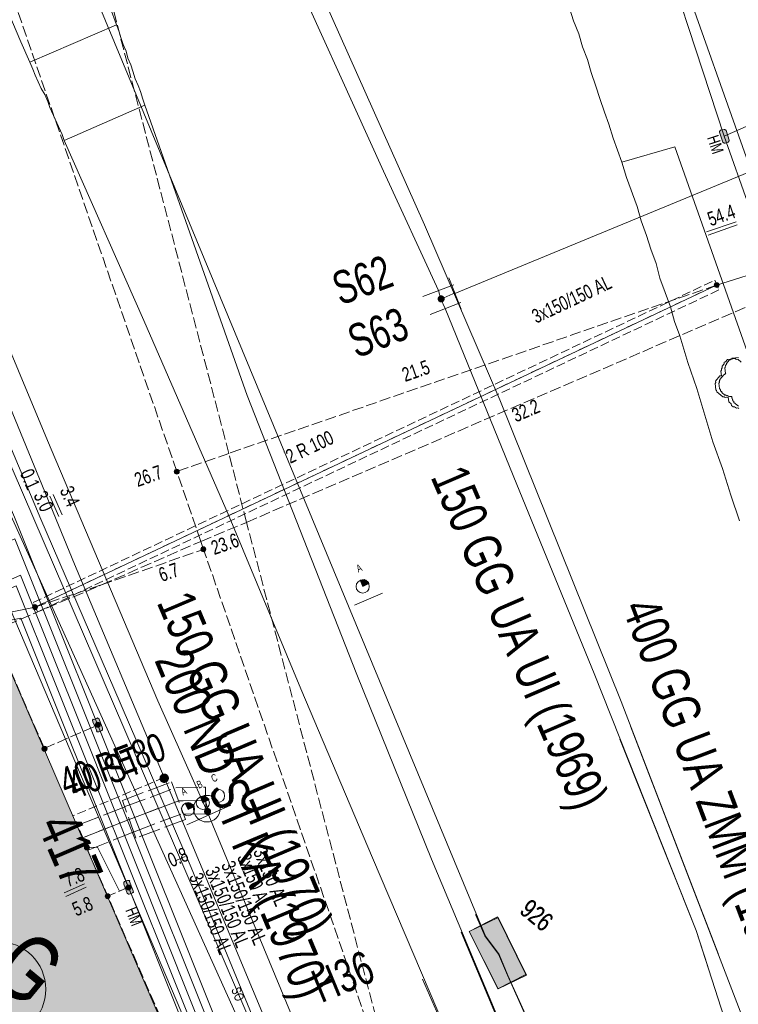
# Model space of a CAD drawing. Header units: metres. Extents: x -740 to 758, y -633 to 854.
# Tile 987 of 1056: x 411 to 438, y -8 to 29. Entities that reach past the tile are written whole.
import ezdxf

# ---------------------------------------------------------------- set-up
doc = ezdxf.new("R2010")
doc.units = ezdxf.units.M
doc.header["$MEASUREMENT"] = 0
for name, pattern in [('333_125', [0.4576, 0.3328, -0.1248]), ('333_333', [0.6656, 0.3328, -0.3328]), ('416_125', [0.5408, 0.416, -0.1248]), ('416_416', [0.832, 0.416, -0.416]), ('832_208', [1.04, 0.832, -0.208])]:
    doc.linetypes.add(name, pattern=pattern)
for name, color, linetype in [('Gas.LOVION', 7, 'Continuous'), ('Gis.LOVION', 7, 'Continuous'), ('Grundkarte.LOVION', 7, 'Continuous'), ('Grundkarte_Text.LOVION', 7, 'Continuous'), ('Strom.LOVION', 7, 'Continuous'), ('StromBemass.LOVION', 7, 'Continuous'), ('Telko.LOVION', 7, 'Continuous'), ('Wasser.LOVION', 7, 'Continuous')]:
    doc.layers.add(name, color=color, linetype=linetype)
doc.styles.add('ERSTELLTER_STIL_1', font='arial.ttf')

msp = doc.modelspace()

# ---------------------------------------------------------------- hatches: boundary and pattern name
at = {"layer": 'Gas.LOVION', "linetype": 'Continuous', "lineweight": 13}
for points in [[(416.76, 0.193), (416.772, 0.211), (416.783, 0.23), (416.791, 0.251), (416.796, 0.272), (416.799, 0.294), (416.799, 0.316), (416.796, 0.337), (416.791, 0.359), (416.782, 0.379), (416.772, 0.398), (416.759, 0.416), (416.744, 0.432), (416.727, 0.446), (416.708, 0.457), (416.688, 0.467), (416.668, 0.473), (416.646, 0.477), (416.624, 0.479), (416.602, 0.477), (416.581, 0.473), (416.56, 0.466), (416.54, 0.457), (416.522, 0.445), (416.505, 0.431), (416.49, 0.415), (416.477, 0.397), (416.466, 0.378), (416.458, 0.358), (416.453, 0.336), (416.45, 0.314), (416.45, 0.293), (416.453, 0.271), (416.459, 0.25), (416.467, 0.229), (416.477, 0.21), (416.49, 0.192), (416.506, 0.176), (416.522, 0.162), (416.541, 0.151), (416.561, 0.141), (416.582, 0.135), (416.603, 0.131), (416.625, 0.129), (416.647, 0.131), (416.669, 0.135), (416.689, 0.142), (416.709, 0.151), (416.728, 0.163), (416.745, 0.177)], [(416.766, 0.196), (416.779, 0.214), (416.789, 0.233), (416.797, 0.254), (416.803, 0.275), (416.805, 0.297), (416.805, 0.319), (416.802, 0.341), (416.797, 0.362), (416.789, 0.382), (416.778, 0.402), (416.765, 0.419), (416.75, 0.435), (416.733, 0.449), (416.714, 0.461), (416.695, 0.47), (416.674, 0.477), (416.652, 0.481), (416.63, 0.482), (416.608, 0.481), (416.587, 0.477), (416.566, 0.47), (416.546, 0.46), (416.527, 0.449), (416.51, 0.435), (416.495, 0.419), (416.483, 0.401), (416.472, 0.381), (416.464, 0.361), (416.459, 0.34), (416.456, 0.318), (416.456, 0.296), (416.459, 0.274), (416.464, 0.253), (416.473, 0.232), (416.483, 0.213), (416.496, 0.195), (416.511, 0.179), (416.528, 0.165), (416.547, 0.154), (416.567, 0.144), (416.588, 0.138), (416.609, 0.134), (416.631, 0.132), (416.653, 0.134), (416.675, 0.138), (416.696, 0.145), (416.715, 0.154), (416.734, 0.166), (416.751, 0.18)], [(413.317, -1.47), (413.027, -0.774), (412.671, -0.913), (412.961, -1.608)]]:
    msp.add_hatch(color=7, dxfattribs=at).paths.add_polyline_path(points)
at = {"layer": 'Grundkarte.LOVION', "linetype": 'Continuous', "lineweight": 18}
msp.add_hatch(color=9, dxfattribs=at).paths.add_polyline_path([(408.052, -13.216), (416.788, -9.466), (410.213, 5.793), (408.651, 5.137), (401.418, 2.036)])
at = {"layer": 'Strom.LOVION', "linetype": 'Continuous', "lineweight": 13}
for points in [[(437.516, 24.6), (437.641, 24.228), (437.69, 24.188), (437.719, 24.191), (437.833, 24.232), (437.873, 24.28), (437.87, 24.309), (437.761, 24.668), (437.713, 24.707), (437.683, 24.705), (437.553, 24.677), (437.513, 24.629)], [(414.304, 2.188), (414.182, 2.531), (414.118, 2.583), (414.091, 2.551), (413.977, 2.51), (413.961, 2.524), (413.935, 2.492), (413.94, 2.433), (414.092, 2.093), (414.079, 2.077), (414.111, 2.051), (414.169, 2.056), (414.284, 2.097), (414.31, 2.129)], [(413.907, -2.816), (413.543, -1.818), (413.344, -1.896), (413.692, -2.882)], [(415.114, -3.674), (415.236, -4.017), (415.284, -4.056), (415.313, -4.053), (415.428, -4.013), (415.441, -3.996), (415.47, -3.994), (415.464, -3.935), (415.326, -3.579), (415.339, -3.563), (415.307, -3.537), (415.249, -3.542), (415.134, -3.583), (415.108, -3.615)]]:
    msp.add_hatch(color=7, dxfattribs=at).paths.add_polyline_path(points)
at = {"layer": 'StromBemass.LOVION', "linetype": 'Continuous', "lineweight": 13}
for points in [[(437.479, 18.797), (437.486, 18.807), (437.492, 18.817), (437.496, 18.828), (437.499, 18.839), (437.5, 18.851), (437.5, 18.862), (437.499, 18.874), (437.496, 18.885), (437.491, 18.896), (437.486, 18.906), (437.479, 18.916), (437.471, 18.924), (437.462, 18.932), (437.452, 18.938), (437.441, 18.943), (437.43, 18.947), (437.419, 18.949), (437.407, 18.949), (437.395, 18.949), (437.384, 18.946), (437.373, 18.943), (437.362, 18.938), (437.352, 18.932), (437.343, 18.924), (437.335, 18.915), (437.328, 18.906), (437.323, 18.896), (437.319, 18.885), (437.316, 18.873), (437.314, 18.862), (437.314, 18.85), (437.316, 18.839), (437.319, 18.827), (437.323, 18.816), (437.329, 18.806), (437.336, 18.797), (437.344, 18.788), (437.353, 18.781), (437.363, 18.775), (437.373, 18.77), (437.384, 18.766), (437.396, 18.764), (437.408, 18.763), (437.419, 18.764), (437.431, 18.766), (437.442, 18.77), (437.452, 18.775), (437.462, 18.781), (437.471, 18.789)], [(417.172, 11.776), (417.179, 11.786), (417.185, 11.796), (417.189, 11.807), (417.192, 11.818), (417.193, 11.83), (417.193, 11.842), (417.192, 11.854), (417.189, 11.865), (417.184, 11.876), (417.179, 11.886), (417.172, 11.896), (417.163, 11.904), (417.154, 11.912), (417.144, 11.918), (417.134, 11.923), (417.122, 11.927), (417.111, 11.929), (417.099, 11.93), (417.087, 11.929), (417.076, 11.927), (417.064, 11.923), (417.054, 11.918), (417.044, 11.912), (417.035, 11.904), (417.027, 11.895), (417.02, 11.886), (417.014, 11.875), (417.01, 11.864), (417.007, 11.853), (417.005, 11.841), (417.006, 11.829), (417.007, 11.818), (417.01, 11.806), (417.014, 11.795), (417.02, 11.785), (417.027, 11.775), (417.035, 11.767), (417.044, 11.759), (417.054, 11.753), (417.065, 11.748), (417.076, 11.744), (417.088, 11.742), (417.1, 11.742), (417.111, 11.742), (417.123, 11.745), (417.134, 11.748), (417.145, 11.753), (417.155, 11.76), (417.164, 11.767)], [(418.172, 8.857), (418.179, 8.867), (418.184, 8.877), (418.189, 8.888), (418.192, 8.899), (418.193, 8.911), (418.193, 8.923), (418.191, 8.934), (418.189, 8.946), (418.184, 8.957), (418.178, 8.967), (418.172, 8.976), (418.163, 8.985), (418.154, 8.992), (418.144, 8.999), (418.134, 9.004), (418.123, 9.007), (418.111, 9.009), (418.099, 9.01), (418.088, 9.009), (418.076, 9.007), (418.065, 9.003), (418.054, 8.998), (418.044, 8.992), (418.035, 8.985), (418.027, 8.976), (418.021, 8.966), (418.015, 8.956), (418.011, 8.945), (418.008, 8.934), (418.006, 8.922), (418.006, 8.91), (418.008, 8.899), (418.011, 8.887), (418.015, 8.877), (418.021, 8.866), (418.028, 8.857), (418.036, 8.848), (418.045, 8.841), (418.055, 8.835), (418.066, 8.83), (418.077, 8.826), (418.088, 8.824), (418.1, 8.823), (418.112, 8.824), (418.123, 8.826), (418.134, 8.83), (418.145, 8.835), (418.155, 8.841), (418.164, 8.849)], [(411.841, 6.683), (411.848, 6.693), (411.854, 6.703), (411.858, 6.714), (411.861, 6.725), (411.863, 6.737), (411.863, 6.749), (411.861, 6.761), (411.858, 6.772), (411.854, 6.783), (411.848, 6.793), (411.841, 6.803), (411.833, 6.811), (411.824, 6.819), (411.814, 6.825), (411.803, 6.83), (411.792, 6.834), (411.78, 6.836), (411.769, 6.837), (411.757, 6.836), (411.745, 6.834), (411.734, 6.83), (411.723, 6.825), (411.713, 6.819), (411.704, 6.811), (411.696, 6.802), (411.689, 6.793), (411.684, 6.782), (411.679, 6.771), (411.676, 6.76), (411.675, 6.748), (411.675, 6.737), (411.677, 6.725), (411.68, 6.713), (411.684, 6.702), (411.69, 6.692), (411.697, 6.683), (411.705, 6.674), (411.714, 6.667), (411.724, 6.66), (411.735, 6.655), (411.746, 6.652), (411.757, 6.65), (411.769, 6.649), (411.781, 6.65), (411.792, 6.652), (411.804, 6.656), (411.814, 6.661), (411.824, 6.667), (411.833, 6.674)], [(414.2, 2.257), (414.207, 2.266), (414.213, 2.277), (414.217, 2.288), (414.22, 2.299), (414.221, 2.311), (414.221, 2.322), (414.22, 2.334), (414.217, 2.346), (414.212, 2.356), (414.207, 2.367), (414.2, 2.376), (414.192, 2.385), (414.183, 2.392), (414.173, 2.399), (414.162, 2.403), (414.151, 2.407), (414.139, 2.409), (414.128, 2.41), (414.116, 2.409), (414.104, 2.407), (414.093, 2.403), (414.082, 2.398), (414.073, 2.392), (414.064, 2.384), (414.055, 2.376), (414.049, 2.366), (414.043, 2.356), (414.039, 2.345), (414.036, 2.334), (414.034, 2.322), (414.034, 2.31), (414.036, 2.298), (414.039, 2.287), (414.043, 2.276), (414.049, 2.266), (414.056, 2.256), (414.064, 2.248), (414.073, 2.24), (414.083, 2.234), (414.094, 2.229), (414.105, 2.225), (414.116, 2.223), (414.128, 2.223), (414.14, 2.223), (414.151, 2.226), (414.163, 2.229), (414.173, 2.234), (414.183, 2.241), (414.192, 2.248)], [(412.197, 1.352), (412.204, 1.361), (412.209, 1.372), (412.214, 1.383), (412.217, 1.394), (412.218, 1.406), (412.218, 1.418), (412.217, 1.43), (412.214, 1.441), (412.209, 1.452), (412.203, 1.463), (412.196, 1.472), (412.188, 1.481), (412.179, 1.489), (412.169, 1.495), (412.158, 1.5), (412.147, 1.504), (412.135, 1.506), (412.123, 1.507), (412.111, 1.506), (412.1, 1.503), (412.088, 1.5), (412.078, 1.495), (412.068, 1.488), (412.059, 1.481), (412.05, 1.472), (412.043, 1.462), (412.038, 1.452), (412.033, 1.441), (412.03, 1.429), (412.029, 1.417), (412.029, 1.406), (412.031, 1.394), (412.034, 1.382), (412.038, 1.371), (412.044, 1.361), (412.051, 1.351), (412.059, 1.343), (412.068, 1.335), (412.078, 1.329), (412.089, 1.324), (412.1, 1.32), (412.112, 1.318), (412.124, 1.317), (412.136, 1.318), (412.147, 1.32), (412.159, 1.324), (412.169, 1.329), (412.18, 1.335), (412.189, 1.343)], [(412.198, 1.355), (412.205, 1.364), (412.211, 1.375), (412.216, 1.386), (412.218, 1.398), (412.22, 1.41), (412.22, 1.421), (412.218, 1.433), (412.215, 1.445), (412.211, 1.456), (412.205, 1.466), (412.198, 1.476), (412.19, 1.485), (412.181, 1.492), (412.17, 1.499), (412.16, 1.504), (412.148, 1.507), (412.137, 1.51), (412.125, 1.51), (412.113, 1.51), (412.101, 1.507), (412.09, 1.504), (412.079, 1.498), (412.069, 1.492), (412.06, 1.484), (412.051, 1.476), (412.044, 1.466), (412.039, 1.455), (412.034, 1.444), (412.031, 1.433), (412.03, 1.421), (412.03, 1.409), (412.031, 1.397), (412.034, 1.386), (412.039, 1.374), (412.045, 1.364), (412.052, 1.354), (412.06, 1.346), (412.069, 1.338), (412.079, 1.332), (412.09, 1.327), (412.102, 1.323), (412.113, 1.321), (412.125, 1.32), (412.137, 1.321), (412.149, 1.323), (412.16, 1.327), (412.171, 1.332), (412.181, 1.338), (412.19, 1.346)], [(413.793, -2.359), (413.8, -2.349), (413.806, -2.339), (413.81, -2.327), (413.813, -2.316), (413.814, -2.304), (413.814, -2.292), (413.813, -2.28), (413.81, -2.269), (413.805, -2.257), (413.8, -2.247), (413.793, -2.237), (413.784, -2.229), (413.775, -2.221), (413.765, -2.215), (413.754, -2.21), (413.743, -2.206), (413.731, -2.204), (413.719, -2.203), (413.707, -2.204), (413.695, -2.206), (413.684, -2.21), (413.673, -2.215), (413.663, -2.221), (413.654, -2.229), (413.646, -2.238), (413.639, -2.248), (413.633, -2.258), (413.629, -2.269), (413.626, -2.281), (413.624, -2.293), (413.624, -2.305), (413.626, -2.316), (413.629, -2.328), (413.633, -2.339), (413.639, -2.35), (413.646, -2.359), (413.655, -2.368), (413.664, -2.375), (413.674, -2.382), (413.685, -2.387), (413.696, -2.391), (413.708, -2.393), (413.72, -2.393), (413.732, -2.393), (413.743, -2.39), (413.755, -2.387), (413.766, -2.382), (413.776, -2.375), (413.785, -2.367)], [(414.574, -4.192), (414.581, -4.182), (414.587, -4.172), (414.591, -4.161), (414.594, -4.149), (414.595, -4.138), (414.595, -4.126), (414.594, -4.114), (414.591, -4.102), (414.587, -4.091), (414.581, -4.081), (414.574, -4.071), (414.566, -4.063), (414.556, -4.055), (414.546, -4.049), (414.536, -4.044), (414.524, -4.04), (414.513, -4.038), (414.501, -4.037), (414.489, -4.038), (414.477, -4.04), (414.466, -4.044), (414.455, -4.049), (414.445, -4.055), (414.436, -4.063), (414.428, -4.072), (414.421, -4.081), (414.415, -4.092), (414.411, -4.103), (414.408, -4.114), (414.406, -4.126), (414.406, -4.138), (414.408, -4.15), (414.411, -4.161), (414.415, -4.173), (414.421, -4.183), (414.428, -4.193), (414.436, -4.201), (414.446, -4.209), (414.456, -4.215), (414.466, -4.22), (414.478, -4.224), (414.489, -4.226), (414.501, -4.227), (414.513, -4.226), (414.525, -4.224), (414.536, -4.22), (414.547, -4.215), (414.557, -4.208), (414.566, -4.201)], [(415.36, -3.864), (415.367, -3.854), (415.372, -3.844), (415.377, -3.833), (415.38, -3.821), (415.381, -3.809), (415.381, -3.797), (415.379, -3.785), (415.376, -3.774), (415.372, -3.763), (415.366, -3.752), (415.359, -3.742), (415.351, -3.734), (415.342, -3.726), (415.332, -3.72), (415.321, -3.715), (415.309, -3.711), (415.297, -3.709), (415.286, -3.708), (415.274, -3.709), (415.262, -3.711), (415.25, -3.715), (415.24, -3.72), (415.229, -3.727), (415.22, -3.734), (415.212, -3.743), (415.205, -3.753), (415.199, -3.763), (415.195, -3.774), (415.192, -3.786), (415.191, -3.798), (415.191, -3.81), (415.192, -3.822), (415.195, -3.833), (415.2, -3.844), (415.205, -3.855), (415.212, -3.865), (415.221, -3.873), (415.23, -3.881), (415.24, -3.887), (415.251, -3.892), (415.262, -3.896), (415.274, -3.898), (415.286, -3.899), (415.298, -3.898), (415.31, -3.896), (415.321, -3.892), (415.332, -3.887), (415.342, -3.881), (415.351, -3.873)]]:
    msp.add_hatch(color=7, dxfattribs=at).paths.add_polyline_path(points)
at = {"layer": 'Telko.LOVION', "linetype": 'Continuous', "lineweight": 13}
for points in [[(424.324, 7.63), (424.307, 7.644), (424.305, 7.673), (424.208, 7.752), (424.179, 7.749), (424.147, 7.776), (424, 7.761), (424.098, 7.52)], [(418.307, -0.509), (418.304, -0.48), (418.191, -0.388), (418.162, -0.391), (418.13, -0.364), (417.984, -0.379), (418.081, -0.62)], [(417.741, -0.772), (417.738, -0.742), (417.594, -0.624), (417.418, -0.641), (417.529, -0.866)], [(428.091, -5.455), (429.174, -7.61), (430.23, -7.078), (429.161, -4.907)], [(428.091, -5.455), (429.174, -7.61), (430.23, -7.078), (429.161, -4.907)], [(428.101, -5.463), (429.184, -7.618), (430.256, -7.1), (429.187, -4.928)], [(428.101, -5.463), (429.184, -7.618), (430.256, -7.1), (429.187, -4.928)]]:
    msp.add_hatch(color=7, dxfattribs=at).paths.add_polyline_path(points)
at = {"layer": 'Wasser.LOVION', "linetype": 'Continuous', "lineweight": 13}
for points in [[(427.146, 18.25), (427.156, 18.263), (427.164, 18.278), (427.17, 18.294), (427.174, 18.31), (427.176, 18.326), (427.176, 18.343), (427.174, 18.36), (427.17, 18.376), (427.164, 18.391), (427.156, 18.406), (427.146, 18.419), (427.134, 18.431), (427.121, 18.442), (427.107, 18.451), (427.092, 18.458), (427.076, 18.463), (427.06, 18.466), (427.043, 18.467), (427.027, 18.466), (427.01, 18.463), (426.994, 18.458), (426.979, 18.451), (426.965, 18.442), (426.952, 18.431), (426.941, 18.419), (426.931, 18.405), (426.923, 18.39), (426.917, 18.375), (426.913, 18.359), (426.911, 18.342), (426.911, 18.325), (426.913, 18.309), (426.917, 18.293), (426.924, 18.277), (426.932, 18.263), (426.941, 18.249), (426.953, 18.237), (426.966, 18.226), (426.98, 18.218), (426.995, 18.21), (427.011, 18.205), (427.027, 18.202), (427.044, 18.201), (427.061, 18.202), (427.077, 18.206), (427.093, 18.211), (427.108, 18.218), (427.122, 18.227), (427.135, 18.238)], [(427.147, 18.25), (427.157, 18.263), (427.165, 18.278), (427.171, 18.293), (427.175, 18.31), (427.177, 18.326), (427.177, 18.343), (427.175, 18.36), (427.17, 18.376), (427.164, 18.391), (427.156, 18.406), (427.146, 18.419), (427.135, 18.431), (427.122, 18.442), (427.108, 18.451), (427.093, 18.458), (427.077, 18.463), (427.06, 18.466), (427.044, 18.467), (427.027, 18.466), (427.01, 18.463), (426.995, 18.458), (426.979, 18.451), (426.965, 18.442), (426.953, 18.431), (426.941, 18.419), (426.931, 18.405), (426.923, 18.39), (426.917, 18.375), (426.913, 18.359), (426.911, 18.342), (426.911, 18.325), (426.913, 18.309), (426.918, 18.293), (426.924, 18.277), (426.932, 18.263), (426.942, 18.249), (426.953, 18.237), (426.966, 18.226), (426.98, 18.217), (426.995, 18.21), (427.011, 18.205), (427.028, 18.202), (427.044, 18.201), (427.061, 18.202), (427.077, 18.205), (427.093, 18.211), (427.108, 18.218), (427.123, 18.227), (427.135, 18.237)], [(418.362, -1.031), (418.372, -1.017), (418.38, -1.003), (418.386, -0.987), (418.39, -0.971), (418.392, -0.954), (418.392, -0.938), (418.39, -0.921), (418.386, -0.905), (418.38, -0.889), (418.372, -0.875), (418.362, -0.861), (418.35, -0.849), (418.337, -0.839), (418.323, -0.83), (418.308, -0.823), (418.292, -0.818), (418.276, -0.815), (418.259, -0.814), (418.243, -0.815), (418.226, -0.818), (418.21, -0.823), (418.195, -0.83), (418.181, -0.839), (418.168, -0.85), (418.157, -0.862), (418.147, -0.876), (418.139, -0.89), (418.133, -0.906), (418.129, -0.922), (418.127, -0.938), (418.127, -0.955), (418.129, -0.972), (418.134, -0.988), (418.14, -1.003), (418.148, -1.018), (418.158, -1.031), (418.169, -1.043), (418.182, -1.054), (418.196, -1.063), (418.211, -1.07), (418.227, -1.075), (418.243, -1.078), (418.26, -1.079), (418.277, -1.078), (418.293, -1.075), (418.309, -1.07), (418.324, -1.063), (418.338, -1.054), (418.351, -1.043)], [(418.362, -1.031), (418.372, -1.017), (418.38, -1.003), (418.386, -0.987), (418.39, -0.971), (418.392, -0.954), (418.392, -0.938), (418.39, -0.921), (418.386, -0.905), (418.38, -0.889), (418.372, -0.875), (418.362, -0.861), (418.35, -0.849), (418.337, -0.839), (418.323, -0.83), (418.308, -0.823), (418.292, -0.818), (418.276, -0.815), (418.259, -0.814), (418.243, -0.815), (418.226, -0.818), (418.21, -0.823), (418.195, -0.83), (418.181, -0.839), (418.168, -0.85), (418.157, -0.862), (418.147, -0.876), (418.139, -0.89), (418.133, -0.906), (418.129, -0.922), (418.127, -0.938), (418.127, -0.955), (418.129, -0.972), (418.134, -0.988), (418.14, -1.003), (418.148, -1.018), (418.158, -1.031), (418.169, -1.043), (418.182, -1.054), (418.196, -1.063), (418.211, -1.07), (418.227, -1.075), (418.243, -1.078), (418.26, -1.079), (418.277, -1.078), (418.293, -1.075), (418.309, -1.07), (418.324, -1.063), (418.338, -1.054), (418.351, -1.043)], [(413.706, -2.275), (413.432, -1.592), (413.076, -1.73), (413.366, -2.426)]]:
    msp.add_hatch(color=7, dxfattribs=at).paths.add_polyline_path(points)

# ---------------------------------------------------------------- linework, layer by layer
at = {"layer": 'Gas.LOVION', "color": 1, "linetype": 'Continuous', "lineweight": 18}
msp.add_lwpolyline([(428.918, -16.688), (423.232, -12.796), (422.319, -12.073), (420.334, -10.818), (417.39, -4.279), (409.637, 12.889), (396.287, 43.785), (387.308, 45.537), (387.124, 45.608), (386.241, 46.926), (376.008, 61.959), (373.16, 66.454), (372.737, 67.152), (375.494, 84.593), (368.346, 100.268), (368.027, 100.961), (364.679, 108.451), (361.81, 114.821), (356.978, 125.55), (353.595, 133.85), (344.452, 153.911), (336.136, 172.457), (328.782, 189.028)], dxfattribs=at)
at = {"layer": 'Gas.LOVION', "color": 5, "linetype": 'Continuous', "lineweight": 18}
msp.add_lwpolyline([(425.114, -21.316), (424.924, -20.729), (421.28, -10.815), (416.629, 0.331), (413.258, 8.351), (407.577, 22.175), (399.564, 41.253), (396.218, 49.63), (397.371, 50.378), (398.407, 50.819)], dxfattribs=at)
at = {"layer": 'Gas.LOVION', "color": 5, "linetype": '333_125', "lineweight": 18}
msp.add_lwpolyline([(416.629, 0.331), (413.179, -1.114)], dxfattribs=at)
at = {"layer": 'Gas.LOVION', "color": 5, "linetype": 'Continuous', "lineweight": 18}
msp.add_circle((410.38, -7.631), 1.794, dxfattribs=at)
at = {"layer": 'Gis.LOVION', "color": 44, "linetype": 'Continuous', "lineweight": 18}
msp.add_lwpolyline([(438.228, 14.295), (438.051, 14.44), (438.049, 14.47), (438.016, 14.496), (438.014, 14.525), (437.998, 14.539), (437.992, 14.597), (437.976, 14.61), (437.97, 14.669), (437.882, 14.66), (437.866, 14.673), (437.837, 14.671), (437.805, 14.697), (437.775, 14.694), (437.743, 14.721), (437.714, 14.718), (437.602, 14.81), (437.599, 14.839), (437.55, 14.879), (437.548, 14.908), (437.532, 14.922), (437.529, 14.951), (437.513, 14.964), (437.493, 15.169), (437.506, 15.185), (437.503, 15.214), (437.516, 15.23), (437.513, 15.26), (437.526, 15.276), (437.524, 15.305), (437.669, 15.482), (437.698, 15.485), (437.725, 15.517), (437.754, 15.52), (437.738, 15.533), (437.718, 15.738), (437.731, 15.754), (437.728, 15.783), (437.741, 15.799), (437.738, 15.828), (437.778, 15.877), (437.775, 15.906), (437.881, 16.034), (437.91, 16.037), (437.937, 16.069), (437.966, 16.072), (437.992, 16.104), (438.226, 16.127)], dxfattribs=at)
at = {"layer": 'Grundkarte.LOVION', "color": 253, "linetype": 'Continuous', "lineweight": 18}
for points in [[(445.595, 3.636), (442.076, 13.637), (439.752, 20.178), (434.853, 34.004), (433.207, 38.749), (431.736, 43.512), (430.761, 47.436), (430.241, 50.341), (430.034, 53.365), (430.158, 56.333), (430.606, 59.302), (431.385, 62.216), (432.533, 64.988), (434.023, 67.587)], [(414.352, 29.96), (414.835, 28.648), (411.574, 27.236), (411.234, 28), (410.925, 28.739), (410.244, 30.268)], [(429.879, -15.486), (429.792, -15.199), (427.529, -9.893), (424.46, -2.686), (421.77, 3.671), (419.068, 10.146), (415.864, 17.517), (412.868, 24.288), (415.9, 25.619), (419.745, 14.705), (423.875, 4.202), (426.682, -2.735), (429.459, -9.379), (431.279, -13.783)], [(438.266, 9.984), (437.934, 10.956), (437.629, 11.961), (437.265, 12.96), (436.655, 14.969), (436.323, 15.941), (436.018, 16.946), (435.818, 17.488), (435.675, 18.036), (435.274, 19.119), (435.132, 19.667), (434.931, 20.209), (434.762, 20.725), (434.561, 21.266), (434.419, 21.814), (434.018, 22.898), (433.843, 23.472), (435.826, 24.05), (443.098, 3.481)], [(386.213, 12.756), (391.882, 4.651), (392.296, 4.041), (408.919, 11.164), (418.208, -10.686)], [(427.799, -5.484), (429.417, -9.345)], [(427.487, -9.859), (426.346, -7.251)]]:
    msp.add_lwpolyline(points, dxfattribs=at)
at = {"layer": 'Grundkarte.LOVION', "color": 8, "linetype": 'Continuous', "lineweight": 18}
for points in [[(445.595, 3.636), (442.076, 13.637), (439.752, 20.178), (434.853, 34.004), (433.207, 38.749), (431.736, 43.512), (430.761, 47.436), (430.241, 50.341), (430.034, 53.365), (430.158, 56.333), (430.606, 59.302), (431.385, 62.216), (432.533, 64.988), (434.023, 67.587)], [(423.54, -23.199), (418.208, -10.686), (408.919, 11.164), (401.84, 27.643), (401.193, 27.314), (399.856, 30.405), (397.946, 34.829), (394.894, 41.86), (392.317, 42.525), (388.103, 43.295), (394.019, 47.479), (398.717, 45.988), (434.853, 34.004), (439.752, 20.178), (442.076, 13.637), (445.595, 3.636)], [(418.208, -10.686), (408.919, 11.164), (401.84, 27.643), (401.193, 27.314), (399.856, 30.405), (397.946, 34.829), (394.894, 41.86), (392.317, 42.525), (388.103, 43.295), (394.019, 47.479), (398.717, 45.988), (434.853, 34.004), (439.752, 20.178), (442.076, 13.637), (445.595, 3.636)], [(403.109, 47.008), (403.931, 45.256), (404.315, 44.348), (404.429, 44.093), (404.726, 43.472), (405.078, 42.59), (405.463, 41.682), (405.815, 40.8), (406.226, 39.924), (406.578, 39.042), (406.962, 38.134), (407.314, 37.252), (407.699, 36.344), (408.007, 35.606), (408.322, 34.809), (408.63, 34.071), (409.312, 32.541), (409.621, 31.803), (409.935, 31.006), (410.244, 30.268), (410.925, 28.739), (411.234, 28), (411.574, 27.236)], [(420.7, -10.472), (417.64, -3.057), (414.733, 3.693), (411.984, 10.045), (409.748, 15.382), (407.637, 20.348), (405.884, 24.374), (399.438, 38.61)], [(429.691, 35.716), (429.81, 35.403), (431.31, 30.938), (431.354, 30.795), (431.424, 30.684), (431.773, 29.535), (431.843, 29.424), (431.854, 29.307), (432.023, 28.791), (432.218, 28.308), (432.354, 27.819), (432.549, 27.336), (432.686, 26.846), (432.855, 26.331), (433.017, 25.874), (433.186, 25.358), (433.349, 24.902), (433.518, 24.386), (433.843, 23.472), (435.826, 24.05), (443.098, 3.481), (443.799, 1.451)], [(414.352, 29.96), (414.835, 28.648), (414.917, 28.419), (415.004, 28.132), (415.085, 27.904), (415.199, 27.649), (415.254, 27.388), (415.368, 27.134), (415.449, 26.905), (415.536, 26.618), (415.65, 26.363), (415.731, 26.135), (415.818, 25.848), (415.9, 25.619), (412.868, 24.288), (412.786, 24.517), (412.332, 25.536), (412.25, 25.765), (412.137, 26.02), (411.997, 26.242), (411.77, 26.752), (411.688, 26.981), (411.574, 27.236), (414.835, 28.648)], [(415.9, 25.619), (419.745, 14.705), (423.875, 4.202), (426.682, -2.735), (429.459, -9.379), (431.279, -13.783)], [(429.879, -15.486), (429.792, -15.199), (427.529, -9.893), (424.46, -2.686), (421.77, 3.671), (419.068, 10.146), (415.864, 17.517), (412.868, 24.288)], [(438.266, 9.984), (437.934, 10.956), (437.629, 11.961), (437.265, 12.96), (436.655, 14.969), (436.323, 15.941), (436.018, 16.946), (435.818, 17.488), (435.675, 18.036), (435.274, 19.119), (435.132, 19.667), (434.931, 20.209), (434.762, 20.725), (434.561, 21.266), (434.419, 21.814), (434.018, 22.898), (433.843, 23.472)], [(408.545, -19.168), (392.296, 4.041), (408.919, 11.164), (418.208, -10.686)], [(427.799, -5.484), (429.417, -9.345)], [(427.487, -9.859), (426.346, -7.251)]]:
    msp.add_lwpolyline(points, dxfattribs=at)
at = {"layer": 'Grundkarte.LOVION', "color": 9, "linetype": 'Continuous', "lineweight": 18}
msp.add_lwpolyline([(438.237, 14.207), (438.205, 14.234), (438.146, 14.228), (438.082, 14.281), (438.023, 14.275), (437.959, 14.328), (437.953, 14.386), (437.857, 14.466), (437.84, 14.641), (437.723, 14.63), (437.69, 14.656), (437.632, 14.651), (437.407, 14.835), (437.401, 14.894), (437.369, 14.92), (437.346, 15.155), (437.373, 15.187), (437.367, 15.245), (437.525, 15.438), (437.584, 15.444), (437.567, 15.62), (437.593, 15.652), (437.587, 15.71), (437.614, 15.742), (437.608, 15.801), (437.687, 15.897), (437.682, 15.956), (437.74, 15.962), (437.819, 16.058), (438.112, 16.087), (438.144, 16.06), (438.203, 16.066), (438.331, 15.96)], dxfattribs=at)
at = {"layer": 'Grundkarte.LOVION', "color": 8, "linetype": 'Continuous', "lineweight": 18}
msp.add_lwpolyline([(408.052, -13.216), (401.418, 2.036), (408.651, 5.137), (410.213, 5.793), (416.788, -9.466)], close=True, dxfattribs=at)
at = {"layer": 'Strom.LOVION', "color": 150, "linetype": 'Continuous', "lineweight": 18}
for points in [[(434.64, 69.583), (431.55, 65.823), (429.857, 61.83), (428.608, 58.279), (428.441, 54.539), (428.991, 50.13), (429.902, 46.096), (434.378, 34.475), (434.745, 33.447), (437.693, 24.454), (438.633, 21.797), (439.347, 19.784), (439.947, 19.99)], [(408.392, 5.674), (409.905, 6.368), (411.775, 6.743), (437.398, 18.854), (439.463, 19.499), (440.05, 19.69)], [(408.03, 6.51), (411.229, 7.946), (413.578, 2.058), (418.663, -10.657), (419.204, -12.259), (424.309, -22.296)], [(423.794, -22.923), (418.933, -12.359), (418.392, -10.757), (411.061, 7.545), (408.146, 6.226)], [(408.522, 5.406), (410.064, 6.103), (411.24, 6.322), (415.288, -3.79), (417.325, -8.911), (417.992, -10.589), (411.488, -16.013), (411.07, -16.424), (410.398, -17.11), (409.773, -17.969), (409.465, -18.901), (409.732, -22.539), (409.759, -23.719), (409.266, -24.58), (406.906, -26.436), (406.006, -27.204), (401.43, -30.282), (394.57, -35.09), (390.609, -38.108), (383.738, -42.8)]]:
    msp.add_lwpolyline(points, dxfattribs=at)
at = {"layer": 'Strom.LOVION', "color": 5, "linetype": 'Continuous', "lineweight": 18}
for points in [[(437.693, 24.454), (438.628, 24.871), (439.097, 25.508)], [(415.288, -3.79), (414.948, -3.941), (414.122, -2.293), (413.709, -2.304)]]:
    msp.add_lwpolyline(points, dxfattribs=at)
at = {"layer": 'Strom.LOVION', "color": 7, "linetype": 'Continuous', "lineweight": 13}
for points in [[(437.516, 24.6), (437.513, 24.629), (437.553, 24.677), (437.683, 24.705), (437.713, 24.707), (437.761, 24.668), (437.87, 24.309), (437.873, 24.28), (437.833, 24.232), (437.719, 24.191), (437.69, 24.188), (437.641, 24.228)], [(414.304, 2.188), (414.31, 2.129), (414.284, 2.097), (414.169, 2.056), (414.111, 2.051), (414.079, 2.077), (414.092, 2.093), (413.94, 2.433), (413.935, 2.492), (413.961, 2.524), (413.977, 2.51), (414.091, 2.551), (414.118, 2.583), (414.182, 2.531)], [(415.114, -3.674), (415.108, -3.615), (415.134, -3.583), (415.249, -3.542), (415.307, -3.537), (415.339, -3.563), (415.326, -3.579), (415.464, -3.935), (415.47, -3.994), (415.441, -3.996), (415.428, -4.013), (415.313, -4.053), (415.284, -4.056), (415.236, -4.017)]]:
    msp.add_lwpolyline(points, close=True, dxfattribs=at)
at = {"layer": 'Strom.LOVION', "color": 7, "linetype": '333_125', "lineweight": 13}
msp.add_lwpolyline([(437.336, 19.04), (437.49, 18.671), (411.867, 6.56), (411.699, 6.913)], close=True, dxfattribs=at)
at = {"layer": 'Strom.LOVION', "color": 9, "linetype": '333_333', "lineweight": 18}
msp.add_lwpolyline([(411.775, 6.743), (437.398, 18.854)], dxfattribs=at)
at = {"layer": 'Strom.LOVION', "color": 1, "linetype": 'Continuous', "lineweight": 18}
for points in [[(410.601, 11.047), (411.001, 10.126), (414.13, 2.304)], [(424.52, -22.039), (419.472, -12.129), (418.964, -10.553), (411.007, 9.313), (407.481, 7.742)], [(414.13, 2.304), (419.235, -10.453), (419.759, -12.042), (424.718, -21.798)]]:
    msp.add_lwpolyline(points, dxfattribs=at)
at = {"layer": 'StromBemass.LOVION', "color": 7, "linetype": '416_125', "lineweight": 13}
for points in [[(425.817, -13.386), (419.725, 9.929), (419.057, 12.524), (411.933, 39.891), (409.391, 49.573), (407.722, 56.06), (405.228, 65.54), (394.172, 91.562), (394.094, 91.761), (392.37, 95.79), (392.307, 95.976), (390.965, 99.125), (390.751, 99.651), (389.901, 101.696), (388.199, 105.652), (386.642, 109.328)], [(425.817, -13.386), (418.11, 8.914), (418.006, 9.215), (417.099, 11.845), (407.887, 38.505)], [(410.207, 5.851), (414.265, 7.578), (418.006, 9.215), (419.725, 9.929), (439.776, 18.569)], [(437.398, 18.854), (419.057, 12.524), (417.099, 11.845)], [(411.775, 6.743), (414.265, 7.578), (418.11, 8.914)], [(410.21, 5.822), (412.118, 1.427), (414.13, 2.304)], [(416.788, -9.466), (416.701, -9.179), (413.709, -2.304)], [(415.288, -3.79), (414.494, -4.133)]]:
    msp.add_lwpolyline(points, dxfattribs=at)
at = {"layer": 'StromBemass.LOVION', "color": 7, "linetype": 'Continuous', "lineweight": 13}
for points in [[(437.025, 20.857), (438.141, 21.232)], [(437.082, 20.73), (438.182, 21.118)], [(412.327, 10.92), (412.668, 10.156)], [(412.455, 10.977), (412.796, 10.212)], [(412.871, -4.011), (413.636, -3.671)], [(412.928, -4.139), (413.692, -3.798)]]:
    msp.add_lwpolyline(points, dxfattribs=at)
for centre, radius in [((437.407, 18.856), 0.0932), ((417.099, 11.836), 0.094), ((418.1, 8.917), 0.0935), ((411.769, 6.743), 0.0939), ((414.128, 2.316), 0.0937), ((412.124, 1.412), 0.0947), ((412.125, 1.415), 0.0952), ((413.719, -2.298), 0.0952), ((414.501, -4.132), 0.0947), ((415.286, -3.804), 0.0954)]:
    msp.add_circle(centre, radius, dxfattribs=at)
at = {"layer": 'Telko.LOVION', "color": 1, "linetype": 'Continuous', "lineweight": 18}
for points in [[(428.072, 63.754), (427.391, 64.072), (419.887, 67.52), (419.456, 68.143), (418.852, 67.67), (403.099, 55.579), (402.505, 55.151), (402.811, 54.442), (412.834, 32.339), (413.132, 31.555), (413.59, 30.802), (428.71, -5.64), (429.22, -6.329), (429.548, -7.11), (431, -10.322), (431.12, -10.798)], [(388.161, 45.429), (388.913, 45.591), (392.403, 46.331), (392.857, 46.065), (393.243, 45.748), (398.309, 40.48), (410.949, 11.864), (423.51, -17.306), (423.901, -17.977), (424.047, -18.716), (425.128, -21.3)], [(431.11, -10.79), (430.974, -10.301), (429.538, -7.102), (429.194, -6.308), (428.684, -5.619), (428.34, -4.825)]]:
    msp.add_lwpolyline(points, dxfattribs=at)
at = {"layer": 'Telko.LOVION', "color": 7, "linetype": 'Continuous', "lineweight": 13}
for points in [[(421.15, 12.581), (421.121, 12.578)], [(423.783, 6.809), (424.832, 7.266)], [(417.482, -1.447), (419.139, -0.709)], [(417.421, -2.635), (417.039, -2.806)]]:
    msp.add_lwpolyline(points, dxfattribs=at)
for points in [[(424.324, 7.63), (424.098, 7.52), (424, 7.761), (424.147, 7.776), (424.179, 7.749), (424.208, 7.752), (424.305, 7.673), (424.307, 7.644)], [(418.307, -0.509), (418.081, -0.62), (417.984, -0.379), (418.13, -0.364), (418.162, -0.391), (418.191, -0.388), (418.304, -0.48)], [(417.741, -0.772), (417.529, -0.866), (417.418, -0.641), (417.594, -0.624), (417.738, -0.742)], [(428.091, -5.455), (429.161, -4.907), (430.23, -7.078), (429.174, -7.61)], [(428.091, -5.455), (429.161, -4.907), (430.23, -7.078), (429.174, -7.61)], [(428.101, -5.463), (429.187, -4.928), (430.256, -7.1), (429.184, -7.618)], [(428.101, -5.463), (429.187, -4.928), (430.256, -7.1), (429.184, -7.618)]]:
    msp.add_lwpolyline(points, close=True, dxfattribs=at)
for centre, radius in [((424.093, 7.519), 0.248), ((418.653, -0.355), 0.248), ((417.525, -0.86), 0.247), ((418.083, -0.623), 0.248)]:
    msp.add_circle(centre, radius, dxfattribs=at)
at = {"layer": 'Wasser.LOVION', "color": 150, "linetype": 'Continuous', "lineweight": 18}
for points in [[(385.351, 111.95), (388.217, 104.561), (391.98, 95.087), (395.036, 87.863), (399.446, 78.585), (400.977, 75.469), (404.018, 69.308), (407.599, 62.004), (408.41, 60.206), (411.04, 54.463), (412.879, 50.476), (417.015, 40.964), (420.955, 31.803), (424.876, 23.142), (426.941, 18.645), (427.031, 18.328), (427.199, 17.975), (429.886, 11.351), (432.797, 4.247), (436.639, -5.426), (437.067, -6.774)], [(379.909, 43.218), (389.307, 50.033), (395.701, 50.082), (396.711, 49.575), (400.505, 40.695), (404.334, 31.759), (408.887, 21.017), (412.241, 13.01), (416.391, 3.219), (418.246, -0.944), (421.438, -8.656), (423.73, -15.467), (424.913, -17.139), (425.354, -17.717)], [(427.031, 18.328), (427.485, 18.52), (427.557, 18.542), (444.504, 25.534)], [(433.768, 1.78), (436.629, -5.418), (438.158, -10.175), (431.633, -13.266), (427.157, -16.452), (425.328, -17.695), (421.626, -20.496), (416.882, -24.27), (416.249, -24.745)], [(418.246, -0.944), (418.25, -0.84), (418.176, -0.537), (417.172, -0.546), (415.305, -1.246), (413.555, -1.935)]]:
    msp.add_lwpolyline(points, dxfattribs=at)
at = {"layer": 'Wasser.LOVION', "color": 94, "linetype": 'Continuous', "lineweight": 18}
for points in [[(437.463, -6.292), (433.816, 3.194), (429.249, 14.54), (426.418, 21.121), (418.792, 38.212), (413.57, 50.662)], [(471.051, -92.213), (463.931, -76.831), (458.241, -64.131), (454.265, -55.505), (448.92, -44.22), (448.464, -42.876), (448.122, -42.407), (445.062, -35.287), (442.132, -29.352), (439.565, -21.993), (439.761, -21.427), (441.036, -19.351), (441.48, -17.239), (439.256, -10.969), (434.164, 2.262)]]:
    msp.add_lwpolyline(points, dxfattribs=at)
at = {"layer": 'Wasser.LOVION', "color": 7, "linetype": 'Continuous', "lineweight": 13}
for points in [[(427.337, 19.127), (427.793, 17.945)], [(427.526, 18.864), (426.357, 18.425)], [(427.783, 18.195), (426.63, 17.742)]]:
    msp.add_lwpolyline(points, dxfattribs=at)
at = {"layer": 'Wasser.LOVION', "color": 7, "linetype": '832_208', "lineweight": 13}
for points in [[(417.433, -1.245), (415.565, -1.945), (415.058, -0.532), (416.896, 0.165)], [(418.196, -1.038), (417.25, -1.041), (415.484, -1.716), (413.763, -2.402), (413.376, -1.464), (415.126, -0.776), (417.065, -0.055), (418.186, -0.034)]]:
    msp.add_lwpolyline(points, close=True, dxfattribs=at)
at = {"layer": 'Wasser.LOVION', "color": 252, "linetype": '416_416', "lineweight": 18}
for points in [[(418.176, -0.537), (417.172, -0.546), (415.305, -1.246), (413.555, -1.935)], [(417.172, -0.546), (415.305, -1.246)]]:
    msp.add_lwpolyline(points, dxfattribs=at)
at = {"layer": 'Wasser.LOVION', "color": 7, "linetype": 'Continuous', "lineweight": 13}
msp.add_circle((418.233, -0.839), 0.5, dxfattribs=at)

# ---------------------------------------------------------------- texts
at = {"layer": 'Gas.LOVION', "color": 5, "linetype": 'Continuous', "lineweight": 18, "attachment_point": 7, "style": 'ERSTELLTER_STIL_1'}
for s, insert, char_height, rotation in [('{\\A1;\\W0.72103x;200 ND ST KA (1970)}', (415.852, 4.583), 1.42276, 292.725), ('{\\A1;\\W0.71557x;40 ST}', (413.28, -0.519), 1.06709, 22.2398), ('{\\A1;\\W0.71561x;G}', (409.977, -7.211), 2.48984, 320.584)]:
    msp.add_mtext(s, dxfattribs=dict(at, insert=insert, char_height=char_height, rotation=rotation))
at = {"layer": 'Grundkarte_Text.LOVION', "color": 8, "linetype": 'Continuous', "lineweight": 18, "insert": (411.841, -1.464), "char_height": 1.60078, "attachment_point": 7, "rotation": 293.3033, "style": 'ERSTELLTER_STIL_1'}
msp.add_mtext('{\\A1;\\W0.71561x;417}', dxfattribs=at)
at = {"layer": 'Strom.LOVION', "color": 7, "linetype": 'Continuous', "lineweight": 13, "attachment_point": 7, "style": 'ERSTELLTER_STIL_1'}
for s, insert, char_height, rotation in [('{\\A1;\\W0.71559x;HM}', (437.04, 24.402), 0.44461, 288.246), ('{\\A1;\\W0.71562x;HM}', (415.16, -4.652), 0.44461, 291.2456), ('{\\A1;\\W0.71562x;SO}', (419.136, -7.641), 0.35569, 291.2452)]:
    msp.add_mtext(s, dxfattribs=dict(at, insert=insert, char_height=char_height, rotation=rotation))
at = {"layer": 'Strom.LOVION', "color": 150, "linetype": 'Continuous', "lineweight": 18, "attachment_point": 7, "style": 'ERSTELLTER_STIL_1'}
for s, insert, char_height, rotation in [('{\\A1;\\W0.69471x;3x150/150 AL }', (430.622, 17.394), 0.53353, 25.2419), ('{\\A1;\\W0.72200x;3x150/150 AL}', (418.751, -2.946), 0.53357, 292.2447), ('{\\A1;\\W0.69471x;3x150/150 AL }', (417.546, -3.394), 0.53353, 291.2459), ('{\\A1;\\W0.69466x;3x150/150 AL }', (418.146, -3.164), 0.53357, 292.2447)]:
    msp.add_mtext(s, dxfattribs=dict(at, insert=insert, char_height=char_height, rotation=rotation))
at = {"layer": 'Strom.LOVION', "color": 1, "linetype": 'Continuous', "lineweight": 18, "attachment_point": 7, "style": 'ERSTELLTER_STIL_1'}
for s, insert, char_height, rotation in [('{\\A1;\\W0.71557x;2 R 100}', (421.371, 12.121), 0.53355, 25.2413), ('{\\A1;\\W0.68545x;3x150 AL }', (419.351, -2.666), 0.53357, 292.2447), ('{\\A1;\\W0.72501x;3x150 AL}', (419.955, -2.447), 0.53357, 292.2447)]:
    msp.add_mtext(s, dxfattribs=dict(at, insert=insert, char_height=char_height, rotation=rotation))
at = {"layer": 'StromBemass.LOVION', "color": 7, "linetype": 'Continuous', "lineweight": 13, "attachment_point": 7, "style": 'ERSTELLTER_STIL_1'}
for s, insert, char_height, rotation in [('{\\A1;\\W0.71557x;54.4}', (437.183, 21.054), 0.53354, 19.2418), ('{\\A1;\\W0.71557x;21.5}', (425.691, 15.2), 0.53354, 19.2418), ('{\\A1;\\W0.71559x;32.2}', (429.856, 13.677), 0.53353, 23.2373), ('{\\A1;\\W0.71562x;0.1}', (411.18, 11.781), 0.53352, 294.2456), ('{\\A1;\\W0.71562x;26.7}', (415.631, 11.247), 0.53354, 19.2418), ('{\\A1;\\W0.71554x;3.0}', (411.693, 10.949), 0.53357, 294.2445), ('{\\A1;\\W0.71560x;3.4}', (412.68, 11.134), 0.53353, 294.2469), ('{\\A1;\\W0.71555x;23.6}', (418.512, 8.69), 0.53356, 19.2471), ('{\\A1;\\W0.71562x;6.7}', (416.538, 7.675), 0.53354, 19.2418), ('{\\A1;\\W0.71560x;0.8}', (416.91, -3.062), 0.53354, 23.243), ('{\\A1;\\W0.71554x;7.8}', (413.01, -3.813), 0.53354, 23.243), ('{\\A1;\\W0.71560x;5.8}', (413.322, -4.906), 0.53354, 23.243)]:
    msp.add_mtext(s, dxfattribs=dict(at, insert=insert, char_height=char_height, rotation=rotation))
at = {"layer": 'Telko.LOVION', "color": 7, "linetype": 'Continuous', "lineweight": 13, "attachment_point": 7, "style": 'ERSTELLTER_STIL_1'}
for s, insert, char_height, rotation in [('{\\A1;\\W0.70984x;A}', (423.927, 8.04), 0.28512, 23.197), ('{\\A1;\\W0.71585x;C}', (418.474, 0.139), 0.28616, 24.225), ('{\\A1;\\W0.71544x;B}', (417.93, -0.094), 0.28616, 24.225), ('{\\A1;\\W0.71012x;A}', (417.333, -0.35), 0.28616, 24.225), ('{\\A1;\\W0.71557x;926}', (429.943, -4.748), 0.7114, 320.5826), ('{\\A1;\\W0.71560x;926}', (429.952, -4.757), 0.71138, 320.5866)]:
    msp.add_mtext(s, dxfattribs=dict(at, insert=insert, char_height=char_height, rotation=rotation))
at = {"layer": 'Wasser.LOVION', "color": 7, "linetype": 'Continuous', "lineweight": 13, "attachment_point": 7, "style": 'ERSTELLTER_STIL_1'}
for s, insert, char_height, rotation in [('{\\A1;\\W0.71561x;S62}', (423.262, 18.064), 1.24493, 20.2448), ('{\\A1;\\W0.71562x;S63}', (423.865, 16.073), 1.24491, 21.2436), ('{\\A1;\\W0.71561x;H36}', (422.537, -8.176), 1.24492, 22.4792)]:
    msp.add_mtext(s, dxfattribs=dict(at, insert=insert, char_height=char_height, rotation=rotation))
at = {"layer": 'Wasser.LOVION', "color": 150, "linetype": 'Continuous', "lineweight": 18, "attachment_point": 7, "style": 'ERSTELLTER_STIL_1'}
for s, insert, char_height, rotation in [('{\\A1;\\W0.71971x;150 GG UA UI (1969)}', (426.238, 11.473), 1.42281, 293.2444), ('{\\A1;\\W0.71972x;150 GG UA UI (1970)}', (415.938, 6.754), 1.4228, 292.9788), ('{\\A1;\\W0.71557x;40 PE80}', (412.949, -0.399), 1.0671, 20.4868)]:
    msp.add_mtext(s, dxfattribs=dict(at, insert=insert, char_height=char_height, rotation=rotation))
at = {"layer": 'Wasser.LOVION', "color": 94, "linetype": 'Continuous', "lineweight": 18, "insert": (433.438, 6.571), "char_height": 1.42278, "attachment_point": 7, "rotation": 290.7652, "style": 'ERSTELLTER_STIL_1'}
msp.add_mtext('{\\A1;\\W0.71855x;400 GG UA ZMM (1969/1996)}', dxfattribs=at)

doc.saveas('drawing.dxf')
